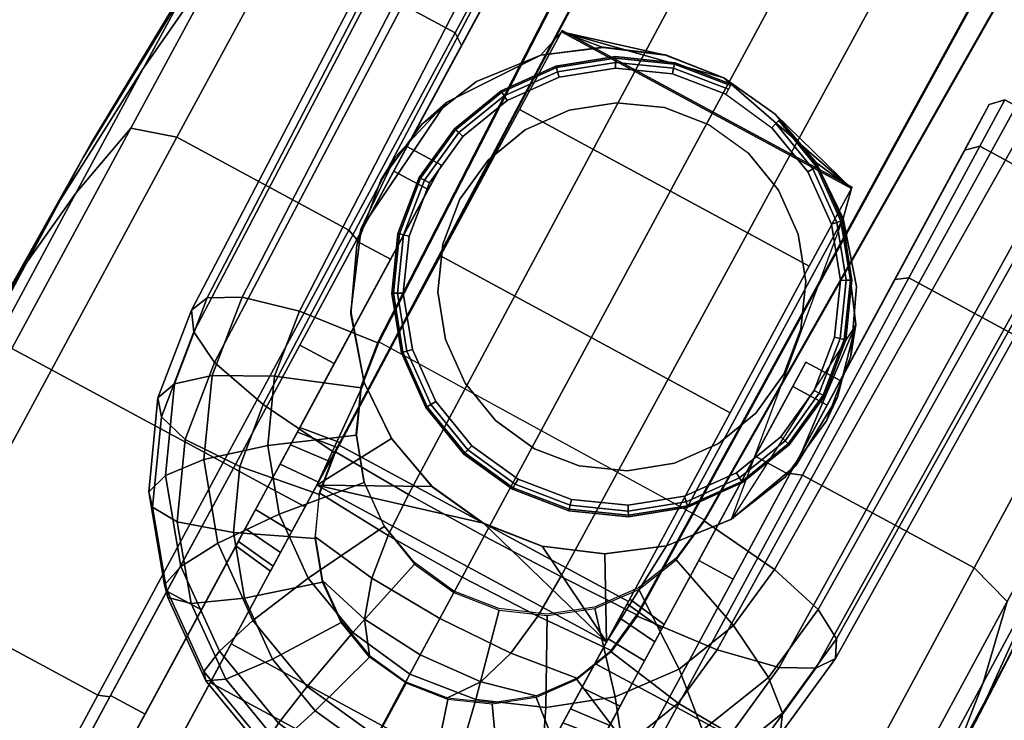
# Model space of a CAD drawing. Header units: inches. Extents: x -213 to 429, y -72 to 85.
# Tile 58 of 656: x 257.28 to 258.97, y -52.34 to -51.15. Entities that reach past the tile are written whole.
import ezdxf
from ezdxf.enums import TextEntityAlignment as Align

# ---------------------------------------------------------------- set-up
doc = ezdxf.new("R2010")
doc.units = ezdxf.units.IN
doc.header["$LTSCALE"] = 96
doc.header["$MEASUREMENT"] = 0
for name, color, linetype in [('A-FURN-3-POPPY-SEAT-BASE-METAL', 254, 'Continuous'), ('A-FURN-3-POPPY-SEAT-CASTER', 254, 'Continuous'), ('A-FURN-3-POPPY-SEAT-CASTER-TRIM', 251, 'Continuous'), ('A-FURN-3-POPPY-SEAT-FABRIC-OUTSIDE', 144, 'Continuous'), ('A-FURN-HAWORTH-ATT', 251, 'Continuous')]:
    doc.layers.add(name, color=color, linetype=linetype)
doc.styles.get("Standard").update_dxf_attribs({"font": 'trebuc.ttf'})

# ---------------------------------------------------------------- blocks, each defined once
blk = doc.blocks.new('SPG-5-3D-3')
at = {"layer": 'A-FURN-3-POPPY-SEAT-BASE-METAL'}
blk.add_3dface([(-13.3144, -0.3165, 2.7468), (-13.3114, 0.319, 2.7474), (-2.3277, 0.5467, 4.5972), (-2.3274, -0.5462, 4.605)], dxfattribs=at)
for points, invisible_edges in [([(-13.2178, 0.3207, 2.6437), (-13.1276, 0.3581, 2.6437), (-13.0308, 0.3708, 2.6437), (-12.934, 0.3581, 2.6437)], 8), ([(-13.2952, 0.2612, 2.6437), (-13.2178, 0.3207, 2.6437), (-12.934, 0.3581, 2.6437), (-12.8438, 0.3208, 2.6437)], 10), ([(-13.3546, 0.1837, 2.6437), (-13.2952, 0.2612, 2.6437), (-12.8438, 0.3208, 2.6437), (-12.7663, 0.2614, 2.6437)], 10), ([(-13.3923, 0.3086, 2.7324), (-13.3952, -0.3053, 2.7318), (-13.4704, -0.2732, 2.7178), (-13.4678, 0.2772, 2.7183)], 5), ([(-13.3923, 0.3086, 2.7324), (-13.3114, 0.319, 2.7474), (-13.3144, -0.3165, 2.7468), (-13.3952, -0.3053, 2.7318)], 10), ([(-13.5328, 0.227, 2.7063), (-13.4678, 0.2772, 2.7183), (-13.4704, -0.2732, 2.7178), (-13.5349, -0.2224, 2.7059)], 10), ([(-13.392, 0.0935, 2.6437), (-13.3546, 0.1837, 2.6437), (-12.7663, 0.2614, 2.6437), (-12.7068, 0.1839, 2.6437)], 10), ([(-13.5827, 0.1614, 2.697), (-13.5328, 0.227, 2.7063), (-13.5349, -0.2224, 2.7059), (-13.5842, -0.1563, 2.6967)], 10), ([(-13.4047, -0.0033, 2.6437), (-13.392, 0.0935, 2.6437), (-12.7068, 0.1839, 2.6437), (-12.6694, 0.0937, 2.6437)], 10), ([(-13.6143, 0.0849, 2.6912), (-13.5827, 0.1614, 2.697), (-13.5842, -0.1563, 2.6967), (-13.6151, -0.0795, 2.691)], 10), ([(-13.6253, 0.0027, 2.6891), (-13.6143, 0.0849, 2.6912), (-13.6151, -0.0795, 2.691)], 2), ([(-12.6694, 0.0937, 2.6437), (-12.6567, -0.0031, 2.6437), (-13.3919, -0.1001, 2.6437), (-13.4047, -0.0033, 2.6437)], 10), ([(-13.3545, -0.1903, 2.6437), (-13.3919, -0.1001, 2.6437), (-12.6567, -0.0031, 2.6437), (-12.6694, -0.0999, 2.6437)], 10), ([(-12.6694, -0.0999, 2.6437), (-12.7067, -0.1901, 2.6437), (-13.2951, -0.2677, 2.6437), (-13.3545, -0.1903, 2.6437)], 10), ([(-13.2176, -0.3272, 2.6437), (-13.2951, -0.2677, 2.6437), (-12.7067, -0.1901, 2.6437), (-12.7661, -0.2676, 2.6437)], 10), ([(-12.7661, -0.2676, 2.6437), (-12.8436, -0.327, 2.6437), (-13.1274, -0.3645, 2.6437), (-13.2176, -0.3272, 2.6437)], 10), ([(-13.0305, -0.3772, 2.6437), (-13.1274, -0.3645, 2.6437), (-12.8436, -0.327, 2.6437), (-12.9338, -0.3644, 2.6437)], 2)]:
    blk.add_3dface(points, dxfattribs=dict(at, invisible_edges=invisible_edges))
at = {"layer": 'A-FURN-3-POPPY-SEAT-CASTER'}
for points, invisible_edges in [([(-13.0662, 0.446, 2.376), (-13.1837, 0.4297, 2.376), (-13.1122, 0.301, 2.376), (-13.0307, 0.3117, 2.376)], 10), ([(-12.9487, 0.4297, 2.376), (-13.0662, 0.446, 2.376), (-13.0307, 0.3117, 2.376), (-12.9492, 0.301, 2.376)], 10), ([(-13.1837, 0.4297, 2.376), (-13.2924, 0.3822, 2.376), (-13.1881, 0.2695, 2.376), (-13.1122, 0.301, 2.376)], 10), ([(-12.8963, 0.4112, 2.1916), (-12.7483, 0.307, 1.7352), (-13.2883, 0.3846, 2.3688), (-13.155, 0.4367, 2.3294)], 2), ([(-12.84, 0.3822, 2.376), (-12.9487, 0.4297, 2.376), (-12.9492, 0.301, 2.376), (-12.8732, 0.2695, 2.376)], 10), ([(-12.7483, 0.307, 1.7352), (-13.3842, 0.307, 2.2596), (-13.2883, 0.3846, 2.3688), (-12.8963, 0.4112, 2.1916)], 5), ([(-13.2924, 0.3822, 2.376), (-13.3842, 0.307, 2.376), (-13.2533, 0.2195, 2.376), (-13.1881, 0.2695, 2.376)], 10), ([(-12.7483, 0.307, 2.376), (-12.84, 0.3822, 2.376), (-12.8732, 0.2695, 2.376), (-12.808, 0.2195, 2.376)], 10), ([(-13.5773, 0.2948, 2.1248), (-13.3842, 0.307, 2.2596), (-12.7483, 0.307, 1.7352), (-12.6964, 0.2948, 1.3823)], 10), ([(-13.3842, 0.307, 2.376), (-13.4468, 0.2196, 2.376), (-13.3034, 0.1543, 2.376), (-13.2533, 0.2195, 2.376)], 10), ([(-12.6857, 0.2197, 2.376), (-12.7483, 0.307, 2.376), (-12.808, 0.2195, 2.376), (-12.758, 0.1543, 2.376)], 10), ([(-14.5632, 0.2948, 1.1416), (-14.4993, 0.2948, 1.5249), (-13.1317, 0.2948, 0.3721), (-13.4986, 0.2948, 0.2442)], 10), ([(-13.4986, 0.2948, 0.2442), (-13.886, 0.2948, 0.2748), (-14.4675, 0.2948, 0.765), (-14.5632, 0.2948, 1.1416)], 10), ([(-12.8472, 0.2948, 0.6368), (-13.1317, 0.2948, 0.3721), (-14.4993, 0.2948, 1.5249), (-14.2864, 0.2948, 1.85)], 10), ([(-14.4675, 0.2948, 0.765), (-13.886, 0.2948, 0.2748), (-14.2282, 0.2948, 0.4588)], 1), ([(-14.2864, 0.2948, 1.85), (-13.9608, 0.2948, 2.0619), (-12.6935, 0.2948, 0.9937), (-12.8472, 0.2948, 0.6368)], 10), ([(-12.6964, 0.2948, 1.3823), (-12.6935, 0.2948, 0.9937), (-13.9608, 0.2948, 2.0619), (-13.5773, 0.2948, 2.1248)], 10), ([(-13.4468, 0.2196, 2.376), (-13.4859, 0.1196, 2.376), (-13.3348, 0.0783, 2.376), (-13.3034, 0.1543, 2.376)], 10), ([(-12.6465, 0.1196, 2.376), (-12.6857, 0.2197, 2.376), (-12.758, 0.1543, 2.376), (-12.7265, 0.0783, 2.376)], 10), ([(-13.4859, 0.1196, 2.376), (-13.4993, 0.0129, 2.376), (-13.3456, -0.0032, 2.376), (-13.3348, 0.0783, 2.376)], 10), ([(-12.6331, 0.013, 2.376), (-12.6465, 0.1196, 2.376), (-12.7265, 0.0783, 2.376), (-12.7158, -0.0032, 2.376)], 10), ([(-13.4993, 0.0129, 2.376), (-13.486, -0.0936, 2.376), (-13.3348, -0.0847, 2.376), (-13.3456, -0.0032, 2.376)], 10), ([(-12.6464, -0.0936, 2.376), (-12.6331, 0.013, 2.376), (-12.7158, -0.0032, 2.376), (-12.7265, -0.0847, 2.376)], 10), ([(-13.486, -0.0936, 2.376), (-13.4469, -0.1937, 2.376), (-13.3034, -0.1606, 2.376), (-13.3348, -0.0847, 2.376)], 10), ([(-12.6856, -0.1937, 2.376), (-12.6464, -0.0936, 2.376), (-12.7265, -0.0847, 2.376), (-12.758, -0.1606, 2.376)], 10), ([(-13.4469, -0.1937, 2.376), (-13.3843, -0.281, 2.376), (-13.2533, -0.2259, 2.376), (-13.3034, -0.1606, 2.376)], 10), ([(-12.7481, -0.281, 2.376), (-12.6856, -0.1937, 2.376), (-12.758, -0.1606, 2.376), (-12.808, -0.2259, 2.376)], 10), ([(-13.3843, -0.281, 2.376), (-13.2925, -0.3563, 2.376), (-13.1881, -0.2759, 2.376), (-13.2533, -0.2259, 2.376)], 10), ([(-12.8399, -0.3563, 2.376), (-12.7481, -0.281, 2.376), (-12.808, -0.2259, 2.376), (-12.8732, -0.2759, 2.376)], 10), ([(-13.1322, -0.2688, 0.3717), (-14.4992, -0.2688, 1.525), (-14.5632, -0.2688, 1.1418), (-13.4991, -0.2688, 0.2441)], 5), ([(-13.4991, -0.2688, 0.2441), (-14.5632, -0.2688, 1.1418), (-14.4676, -0.2688, 0.7653), (-13.8864, -0.2688, 0.2749)], 5), ([(-12.8476, -0.2688, 0.6363), (-14.2864, -0.2688, 1.85), (-14.4992, -0.2688, 1.525), (-13.1322, -0.2688, 0.3717)], 5), ([(-12.6936, -0.2688, 0.993), (-13.9608, -0.2688, 2.0619), (-14.2864, -0.2688, 1.85), (-12.8476, -0.2688, 0.6363)], 5), ([(-12.6962, -0.2688, 1.3815), (-13.5774, -0.2688, 2.1248), (-13.9608, -0.2688, 2.0619), (-12.6936, -0.2688, 0.993)], 5), ([(-13.3843, -0.281, 2.2596), (-13.5774, -0.2688, 2.1248), (-12.6962, -0.2688, 1.3815), (-12.7481, -0.281, 1.7352)], 2), ([(-13.2925, -0.3563, 2.376), (-13.1838, -0.4039, 2.376), (-13.1122, -0.3074, 2.376), (-13.1881, -0.2759, 2.376)], 10), ([(-12.9486, -0.4039, 2.376), (-12.8399, -0.3563, 2.376), (-12.8732, -0.2759, 2.376), (-12.9492, -0.3074, 2.376)], 10), ([(-13.1838, -0.4039, 2.376), (-13.0662, -0.4202, 2.376), (-13.0307, -0.3181, 2.376), (-13.1122, -0.3074, 2.376)], 10), ([(-13.0662, -0.4202, 2.376), (-12.9486, -0.4039, 2.376), (-12.9492, -0.3074, 2.376), (-13.0307, -0.3181, 2.376)], 10)]:
    blk.add_3dface(points, dxfattribs=dict(at, invisible_edges=invisible_edges))
for points in [[(-13.0197, 0.4433, 2.2684), (-12.8963, 0.4112, 2.1916), (-13.155, 0.4367, 2.3294), (-13.0197, 0.4433, 2.2684)], [(-13.2915, -0.3569, 2.3695), (-13.3843, -0.281, 2.2596), (-12.7481, -0.281, 1.7352), (-12.8974, -0.3858, 2.1924)], [(-13.2915, -0.3569, 2.3695), (-12.7481, -0.281, 1.7352), (-12.8974, -0.3858, 2.1924), (-13.1578, -0.4104, 2.3304)], [(-13.1578, -0.4104, 2.3304), (-12.8974, -0.3858, 2.1924), (-13.0216, -0.4178, 2.2694)]]:
    blk.add_3dface(points, dxfattribs=at)
at = {"layer": 'A-FURN-HAWORTH-ATT', "flags": 1}
for tag, p in [('HAWMC', (0, 0)), ('HAWPN', (0, -0.1667)), ('HAWSN', (0, -0.3333))]:
    blk.add_attdef(tag, text='', height=0.1, dxfattribs=at).set_placement(p, align=Align.TOP_CENTER)
at = {"layer": 'A-FURN-3-POPPY-SEAT-BASE-METAL'}
mesh = blk.add_polymesh((15, 9), dxfattribs=at)
for k, corner in enumerate([(-2.3298, 0.3713, 5.8956), (-2.3299, 0.5369, 5.8005), (-2.3299, 0.6647, 5.6588), (-2.3299, 0.7454, 5.4855), (-2.33, 0.7825, 5.2974), (-2.33, 0.7852, 5.1057), (-2.33, 0.7484, 4.9174), (-2.3299, 0.6681, 4.7437), (-2.3299, 0.5451, 4.5972), (-13.5143, 0.2932, 3.8206), (-13.4995, 0.4407, 3.7411), (-13.4757, 0.5485, 3.6141), (-13.4464, 0.6047, 3.4574), (-13.4156, 0.6259, 3.2922), (-13.3845, 0.6118, 3.1262), (-13.3549, 0.5602, 2.9677), (-13.3295, 0.4623, 2.8324), (-13.3136, 0.3174, 2.7474), (-13.589, 0.2832, 3.8068), (-13.6117, 0.4257, 3.7203), (-13.6154, 0.5298, 3.5882), (-13.6004, 0.5842, 3.4288), (-13.575, 0.6048, 3.2627), (-13.5403, 0.5911, 3.0973), (-13.4975, 0.5413, 2.9412), (-13.4473, 0.4469, 2.8105), (-13.3945, 0.307, 2.7324), (-13.6586, 0.2538, 3.7939), (-13.7163, 0.3816, 3.7009), (-13.7456, 0.475, 3.564), (-13.744, 0.5239, 3.4022), (-13.7236, 0.5423, 3.2351), (-13.6856, 0.5302, 3.0703), (-13.6306, 0.4856, 2.9166), (-13.5572, 0.401, 2.7901), (-13.47, 0.2756, 2.7183), (-13.7184, 0.2072, 3.7828), (-13.8061, 0.3115, 3.6842), (-13.8574, 0.3878, 3.5433), (-13.8673, 0.4278, 3.3793), (-13.8512, 0.4429, 3.2114), (-13.8103, 0.4331, 3.0472), (-13.7449, 0.3968, 2.8953), (-13.6516, 0.3278, 2.7726), (-13.5349, 0.2254, 2.7063), (-13.7643, 0.1463, 3.7743), (-13.8751, 0.2201, 3.6714), (-13.9432, 0.2742, 3.5274), (-13.9619, 0.3025, 3.3617), (-13.9492, 0.3133, 3.1932), (-13.9062, 0.3065, 3.0294), (-13.8327, 0.2809, 2.879), (-13.7241, 0.2322, 2.7592), (-13.5849, 0.1599, 2.697), (-13.7931, 0.0755, 3.7689), (-13.9184, 0.1138, 3.6634), (-13.9972, 0.1418, 3.5174), (-14.0214, 0.1566, 3.3507), (-14.0109, 0.1623, 3.1818), (-13.9665, 0.1589, 3.0182), (-13.888, 0.1458, 2.8688), (-13.7699, 0.1207, 2.7507), (-13.6165, 0.0834, 2.6912), (-13.8029, -0.0005, 3.7671), (-13.9332, -0.0004, 3.6606), (-14.0156, -0.0002, 3.5139), (-14.0418, 0, 3.3469), (-14.032, 0.0002, 3.1778), (-13.9872, 0.0005, 3.0143), (-13.9071, 0.0008, 2.8652), (-13.7858, 0.001, 2.7477), (-13.6275, 0.0012, 2.6891), (-13.7931, -0.0765, 3.7689), (-13.9184, -0.1146, 3.6633), (-13.9972, -0.1423, 3.5173), (-14.0216, -0.1566, 3.3506), (-14.0112, -0.1619, 3.1817), (-13.9669, -0.1579, 3.0181), (-13.8886, -0.1443, 2.8686), (-13.7706, -0.1188, 2.7505), (-13.6172, -0.0811, 2.691), (-13.7642, -0.1473, 3.7743), (-13.8751, -0.221, 3.6714), (-13.9434, -0.2747, 3.5273), (-13.9623, -0.3026, 3.3616), (-13.9498, -0.313, 3.1931), (-13.907, -0.3057, 3.0292), (-13.8338, -0.2796, 2.8788), (-13.7255, -0.2305, 2.7589), (-13.5864, -0.1579, 2.6967), (-13.7183, -0.2081, 3.7828), (-13.8061, -0.3123, 3.6841), (-13.8576, -0.3884, 3.5432), (-13.8678, -0.428, 3.3791), (-13.8521, -0.4428, 3.2112), (-13.8116, -0.4326, 3.0469), (-13.7464, -0.3959, 2.895), (-13.6535, -0.3265, 2.7722), (-13.537, -0.224, 2.7059), (-13.6585, -0.2548, 3.7939), (-13.7163, -0.3824, 3.7008), (-13.7459, -0.4757, 3.5639), (-13.7446, -0.5242, 3.402), (-13.7246, -0.5425, 3.2348), (-13.687, -0.53, 3.07), (-13.6325, -0.4852, 2.9161), (-13.5595, -0.4004, 2.7897), (-13.4726, -0.2748, 2.7178), (-13.5889, -0.2841, 3.8068), (-13.6117, -0.4265, 3.7202), (-13.6157, -0.5306, 3.5881), (-13.6012, -0.5848, 3.4286), (-13.5761, -0.6052, 3.2624), (-13.542, -0.5914, 3.0969), (-13.4997, -0.5415, 2.9408), (-13.4499, -0.4469, 2.81), (-13.3974, -0.3069, 2.7318), (-13.5141, -0.2941, 3.8206), (-13.4995, -0.4415, 3.741), (-13.4761, -0.5493, 3.614), (-13.4472, -0.6055, 3.4571), (-13.4168, -0.6267, 3.2919), (-13.3862, -0.6125, 3.1258), (-13.3571, -0.5609, 2.9672), (-13.3322, -0.463, 2.8318), (-13.3166, -0.3181, 2.7468), (-2.3296, -0.3647, 5.8956), (-2.3295, -0.5291, 5.8015), (-2.3295, -0.6562, 5.6612), (-2.3294, -0.7376, 5.4898), (-2.3295, -0.7752, 5.3034), (-2.3295, -0.7787, 5.1132), (-2.3295, -0.744, 4.9262), (-2.3295, -0.6672, 4.7525), (-2.3295, -0.5478, 4.605)]):
    mesh.set_mesh_vertex(divmod(k, 9), corner)
mesh = blk.add_polymesh((24, 5), dxfattribs=dict(at, m_close=True))
for k, corner in enumerate([(-12.637, -0.0031, 2.944), (-12.637, -0.0031, 2.6634), (-12.6396, -0.0031, 2.6536), (-12.6468, -0.0031, 2.6464), (-12.6567, -0.0031, 2.6437), (-12.6504, 0.0988, 2.9413), (-12.6504, 0.0988, 2.6634), (-12.653, 0.0982, 2.6536), (-12.6599, 0.0963, 2.6464), (-12.6694, 0.0937, 2.6437), (-12.6898, 0.1938, 2.9347), (-12.6898, 0.1938, 2.6634), (-12.6921, 0.1925, 2.6536), (-12.6983, 0.1889, 2.6464), (-12.7068, 0.1839, 2.6437), (-12.7524, 0.2753, 2.9245), (-12.7524, 0.2753, 2.6634), (-12.7542, 0.2734, 2.6536), (-12.7593, 0.2683, 2.6464), (-12.7663, 0.2614, 2.6437), (-12.8339, 0.3378, 2.9104), (-12.8339, 0.3378, 2.6634), (-12.8353, 0.3355, 2.6536), (-12.8389, 0.3293, 2.6464), (-12.8438, 0.3208, 2.6437), (-12.9289, 0.3771, 2.8947), (-12.9289, 0.3771, 2.6634), (-12.9296, 0.3746, 2.6536), (-12.9314, 0.3676, 2.6464), (-12.934, 0.3581, 2.6437), (-13.0308, 0.3905, 2.8773), (-13.0308, 0.3905, 2.6634), (-13.0308, 0.3879, 2.6536), (-13.0308, 0.3807, 2.6464), (-13.0308, 0.3708, 2.6437), (-13.1327, 0.3771, 2.8602), (-13.1327, 0.3771, 2.6634), (-13.132, 0.3745, 2.6536), (-13.1301, 0.3676, 2.6464), (-13.1276, 0.3581, 2.6437), (-13.2276, 0.3377, 2.8441), (-13.2276, 0.3377, 2.6634), (-13.2263, 0.3354, 2.6536), (-13.2227, 0.3292, 2.6464), (-13.2178, 0.3207, 2.6437), (-13.3092, 0.2751, 2.8304), (-13.3092, 0.2751, 2.6634), (-13.3073, 0.2732, 2.6536), (-13.3022, 0.2682, 2.6464), (-13.2952, 0.2612, 2.6437), (-13.3717, 0.1936, 2.8188), (-13.3717, 0.1936, 2.6634), (-13.3694, 0.1922, 2.6536), (-13.3632, 0.1886, 2.6464), (-13.3546, 0.1837, 2.6437), (-13.411, 0.0986, 2.8115), (-13.411, 0.0986, 2.6634), (-13.4084, 0.0979, 2.6536), (-13.4015, 0.096, 2.6464), (-13.392, 0.0935, 2.6437), (-13.4244, -0.0033, 2.8091), (-13.4244, -0.0033, 2.6634), (-13.4217, -0.0033, 2.6536), (-13.4145, -0.0033, 2.6464), (-13.4047, -0.0033, 2.6437), (-13.4109, -0.1052, 2.8115), (-13.4109, -0.1052, 2.6634), (-13.4084, -0.1045, 2.6536), (-13.4014, -0.1027, 2.6464), (-13.3919, -0.1001, 2.6437), (-13.3716, -0.2002, 2.8188), (-13.3716, -0.2002, 2.6634), (-13.3693, -0.1988, 2.6536), (-13.363, -0.1952, 2.6464), (-13.3545, -0.1903, 2.6437), (-13.309, -0.2817, 2.8304), (-13.309, -0.2817, 2.6634), (-13.3071, -0.2798, 2.6536), (-13.302, -0.2747, 2.6464), (-13.2951, -0.2677, 2.6437), (-13.2274, -0.3442, 2.8441), (-13.2274, -0.3442, 2.6634), (-13.2261, -0.3419, 2.6536), (-13.2225, -0.3357, 2.6464), (-13.2176, -0.3272, 2.6437), (-13.1324, -0.3835, 2.8602), (-13.1324, -0.3835, 2.6634), (-13.1318, -0.381, 2.6536), (-13.1299, -0.374, 2.6464), (-13.1274, -0.3645, 2.6437), (-13.0305, -0.3969, 2.8773), (-13.0305, -0.3969, 2.6634), (-13.0305, -0.3943, 2.6536), (-13.0305, -0.387, 2.6464), (-13.0305, -0.3772, 2.6437), (-12.9286, -0.3834, 2.8947), (-12.9286, -0.3834, 2.6634), (-12.9293, -0.3809, 2.6536), (-12.9312, -0.3739, 2.6464), (-12.9338, -0.3644, 2.6437), (-12.8337, -0.3441, 2.9104), (-12.8337, -0.3441, 2.6634), (-12.835, -0.3418, 2.6536), (-12.8386, -0.3356, 2.6464), (-12.8436, -0.327, 2.6437), (-12.7522, -0.2815, 2.9245), (-12.7522, -0.2815, 2.6634), (-12.7541, -0.2796, 2.6536), (-12.7592, -0.2745, 2.6464), (-12.7661, -0.2676, 2.6437), (-12.6897, -0.1999, 2.9347), (-12.6897, -0.1999, 2.6634), (-12.6919, -0.1986, 2.6536), (-12.6982, -0.195, 2.6464), (-12.7067, -0.1901, 2.6437), (-12.6504, -0.105, 2.9413), (-12.6504, -0.105, 2.6634), (-12.6529, -0.1043, 2.6536), (-12.6599, -0.1024, 2.6464), (-12.6694, -0.0999, 2.6437)]):
    mesh.set_mesh_vertex(divmod(k, 5), corner)
mesh = blk.add_polymesh((5, 6), dxfattribs=at)
for k, corner in enumerate([(-13.7621, -0.1457, 3.7743), (-13.7162, -0.2065, 3.7828), (-13.6564, -0.2532, 3.7939), (-13.5867, -0.2825, 3.8068), (-13.512, -0.2925, 3.8206), (-2.3274, -0.3631, 5.8956), (-13.7909, -0.0749, 3.7689), (-13.7402, -0.1119, 3.7823), (-13.6724, -0.134, 3.8037), (-13.5949, -0.1443, 3.8268), (-13.5166, -0.1467, 3.8453), (-2.3248, -0.181, 5.934), (-13.8008, 0.0011, 3.7671), (-13.7487, 0.001, 3.7819), (-13.678, 0.0011, 3.8064), (-13.5976, 0.0011, 3.8326), (-13.518, 0.0011, 3.8525), (-2.3228, 0.0049, 5.9461), (-13.791, 0.0771, 3.7689), (-13.7403, 0.114, 3.7823), (-13.6725, 0.1361, 3.8037), (-13.5949, 0.1464, 3.8269), (-13.5167, 0.149, 3.8454), (-2.325, 0.1908, 5.9341), (-13.7621, 0.1479, 3.7743), (-13.7163, 0.2087, 3.7828), (-13.6565, 0.2554, 3.7939), (-13.5869, 0.2848, 3.8068), (-13.5121, 0.2948, 3.8206), (-2.3277, 0.3729, 5.8956)]):
    mesh.set_mesh_vertex(divmod(k, 6), corner)
at = {"layer": 'A-FURN-3-POPPY-SEAT-CASTER'}
mesh = blk.add_polymesh((16, 4), dxfattribs=dict(at, m_close=True))
for k, corner in enumerate([(-13.6194, 0.8649, 2.3006), (-13.6194, 0.8946, 1.9281), (-13.6194, 0.9124, 1.5548), (-13.6194, 0.9184, 1.1811), (-14.0478, 0.8649, 2.2154), (-13.9052, 0.8946, 1.8712), (-13.7624, 0.9124, 1.5263), (-13.6194, 0.9184, 1.1811), (-14.411, 0.8649, 1.9727), (-14.1476, 0.8946, 1.7093), (-13.8836, 0.9124, 1.4453), (-13.6194, 0.9184, 1.1811), (-14.6537, 0.8649, 1.6095), (-14.3095, 0.8946, 1.467), (-13.9646, 0.9124, 1.3241), (-13.6194, 0.9184, 1.1811), (-14.7389, 0.8649, 1.1811), (-14.3663, 0.8946, 1.1811), (-13.993, 0.9124, 1.1811), (-13.6194, 0.9184, 1.1811), (-14.6537, 0.8649, 0.7527), (-14.3095, 0.8946, 0.8953), (-13.9646, 0.9124, 1.0381), (-13.6194, 0.9184, 1.1811), (-14.411, 0.8649, 0.3895), (-14.1476, 0.8946, 0.6529), (-13.8836, 0.9124, 0.9169), (-13.6194, 0.9184, 1.1811), (-14.0478, 0.8649, 0.1468), (-13.9052, 0.8946, 0.491), (-13.7624, 0.9124, 0.8359), (-13.6194, 0.9184, 1.1811), (-13.6194, 0.8649, 0.0616), (-13.6194, 0.8946, 0.4341), (-13.6194, 0.9124, 0.8074), (-13.6194, 0.9184, 1.1811), (-13.191, 0.8649, 0.1468), (-13.3335, 0.8946, 0.491), (-13.4764, 0.9124, 0.8359), (-13.6194, 0.9184, 1.1811), (-12.8278, 0.8649, 0.3895), (-13.0912, 0.8946, 0.6529), (-13.3551, 0.9124, 0.9169), (-13.6194, 0.9184, 1.1811), (-12.5851, 0.8649, 0.7527), (-12.9293, 0.8946, 0.8953), (-13.2741, 0.9124, 1.0381), (-13.6194, 0.9184, 1.1811), (-12.4999, 0.8649, 1.1811), (-12.8724, 0.8946, 1.1811), (-13.2457, 0.9124, 1.1811), (-13.6194, 0.9184, 1.1811), (-12.5851, 0.8649, 1.6095), (-12.9293, 0.8946, 1.467), (-13.2741, 0.9124, 1.3241), (-13.6194, 0.9184, 1.1811), (-12.8278, 0.8649, 1.9727), (-13.0912, 0.8946, 1.7093), (-13.3551, 0.9124, 1.4453), (-13.6194, 0.9184, 1.1811), (-13.191, 0.8649, 2.2154), (-13.3335, 0.8946, 1.8712), (-13.4764, 0.9124, 1.5263), (-13.6194, 0.9184, 1.1811)]):
    mesh.set_mesh_vertex(divmod(k, 4), corner)
mesh = blk.add_polymesh((25, 2), dxfattribs=at)
for k, corner in enumerate([(-13.4993, 0.013, 2.2853), (-13.4993, 0.013, 2.376), (-13.4858, 0.1201, 2.2831), (-13.4859, 0.1196, 2.376), (-13.4464, 0.2203, 2.2755), (-13.4468, 0.2196, 2.376), (-13.3842, 0.307, 2.2596), (-13.3842, 0.307, 2.376), (-13.2883, 0.3846, 2.3688), (-13.2924, 0.3822, 2.376), (-13.155, 0.4367, 2.3294), (-13.1837, 0.4297, 2.376), (-13.0197, 0.4433, 2.2684), (-13.0662, 0.446, 2.376), (-12.8963, 0.4112, 2.1916), (-12.9487, 0.4297, 2.376), (-12.7483, 0.307, 1.7352), (-12.84, 0.3822, 2.376), (-12.7483, 0.307, 1.7352), (-12.7483, 0.307, 2.376), (-12.6857, 0.2196, 1.7352), (-12.6857, 0.2197, 2.376), (-12.6466, 0.1196, 1.7352), (-12.6465, 0.1196, 2.376), (-12.6332, 0.013, 1.7352), (-12.6331, 0.013, 2.376), (-12.6465, -0.0936, 1.7352), (-12.6464, -0.0936, 2.376), (-12.6856, -0.1936, 1.7352), (-12.6856, -0.1937, 2.376), (-12.7481, -0.281, 1.7352), (-12.7481, -0.281, 2.376), (-12.7481, -0.281, 1.7352), (-12.8399, -0.3563, 2.376), (-12.8974, -0.3858, 2.1924), (-12.9486, -0.4039, 2.376), (-13.0216, -0.4178, 2.2694), (-13.0662, -0.4202, 2.376), (-13.1578, -0.4104, 2.3304), (-13.1838, -0.4039, 2.376), (-13.2915, -0.3569, 2.3695), (-13.2925, -0.3563, 2.376), (-13.3843, -0.281, 2.2596), (-13.3843, -0.281, 2.376), (-13.4465, -0.1943, 2.2756), (-13.4469, -0.1937, 2.376), (-13.4859, -0.0941, 2.2832), (-13.486, -0.0936, 2.376), (-13.4993, 0.013, 2.2853), (-13.4993, 0.013, 2.376)]):
    mesh.set_mesh_vertex(divmod(k, 2), corner)
mesh = blk.add_polymesh((17, 5), dxfattribs=at)
for k, corner in enumerate([(-13.6194, 0.4342, 2.3425), (-13.6194, 0.4342, 1.8061), (-13.6194, 0.3672, 1.8061), (-13.6194, 0.3672, 1.2961), (-13.6194, 0.2946, 1.3061), (-13.1749, 0.4342, 2.2541), (-13.3802, 0.4342, 1.7585), (-13.3802, 0.3672, 1.7585), (-13.5754, 0.3672, 1.2873), (-13.5715, 0.2946, 1.2966), (-12.7981, 0.4342, 2.0023), (-13.1774, 0.4342, 1.623), (-13.1774, 0.3672, 1.623), (-13.5381, 0.3672, 1.2624), (-13.531, 0.2946, 1.2695), (-12.5464, 0.4342, 1.6256), (-13.0419, 0.4342, 1.4203), (-13.0419, 0.3672, 1.4203), (-13.5131, 0.3672, 1.2251), (-13.5039, 0.2946, 1.2289), (-12.458, 0.4342, 1.1811), (-12.9944, 0.4342, 1.1811), (-12.9944, 0.3672, 1.1811), (-13.5044, 0.3672, 1.1811), (-13.4944, 0.2946, 1.1811), (-12.5464, 0.4342, 0.7366), (-13.0419, 0.4342, 0.9419), (-13.0419, 0.3672, 0.9419), (-13.5131, 0.3672, 1.1371), (-13.5039, 0.2946, 1.1333), (-12.7981, 0.4342, 0.3599), (-13.1774, 0.4342, 0.7392), (-13.1774, 0.3672, 0.7392), (-13.5381, 0.3672, 1.0998), (-13.531, 0.2946, 1.0927), (-13.1749, 0.4342, 0.1081), (-13.3802, 0.4342, 0.6037), (-13.3802, 0.3672, 0.6037), (-13.5754, 0.3672, 1.0749), (-13.5715, 0.2946, 1.0656), (-13.6194, 0.4342, 0.0197), (-13.6194, 0.4342, 0.5561), (-13.6194, 0.3672, 0.5561), (-13.6194, 0.3672, 1.0661), (-13.6194, 0.2946, 1.0561), (-14.0638, 0.4342, 0.1081), (-13.8585, 0.4342, 0.6037), (-13.8585, 0.3672, 0.6037), (-13.6634, 0.3672, 1.0749), (-13.6672, 0.2946, 1.0656), (-14.4406, 0.4342, 0.3599), (-14.0613, 0.4342, 0.7392), (-14.0613, 0.3672, 0.7392), (-13.7007, 0.3672, 1.0998), (-13.7078, 0.2946, 1.0927), (-14.6924, 0.4342, 0.7366), (-14.1968, 0.4342, 0.9419), (-14.1968, 0.3672, 0.9419), (-13.7256, 0.3672, 1.1371), (-13.7349, 0.2946, 1.1333), (-14.7808, 0.4342, 1.1811), (-14.2444, 0.4342, 1.1811), (-14.2444, 0.3672, 1.1811), (-13.7344, 0.3672, 1.1811), (-13.7444, 0.2946, 1.1811), (-14.6924, 0.4342, 1.6256), (-14.1968, 0.4342, 1.4203), (-14.1968, 0.3672, 1.4203), (-13.7256, 0.3672, 1.2251), (-13.7349, 0.2946, 1.2289), (-14.4406, 0.4342, 2.0023), (-14.0613, 0.4342, 1.623), (-14.0613, 0.3672, 1.623), (-13.7007, 0.3672, 1.2624), (-13.7078, 0.2946, 1.2695), (-14.0638, 0.4342, 2.2541), (-13.8585, 0.4342, 1.7585), (-13.8585, 0.3672, 1.7585), (-13.6634, 0.3672, 1.2873), (-13.6672, 0.2946, 1.2966), (-13.6194, 0.4342, 2.3425), (-13.6194, 0.4342, 1.8061), (-13.6194, 0.3672, 1.8061), (-13.6194, 0.3672, 1.2961), (-13.6194, 0.2946, 1.3061)]):
    mesh.set_mesh_vertex(divmod(k, 5), corner)
mesh = blk.add_polymesh((8, 2), dxfattribs=at)
for k, corner in enumerate([(-13.3842, 0.307, 2.2596), (-13.5773, 0.2948, 2.1248), (-13.4464, 0.2203, 2.2755), (-13.5773, 0.2948, 2.1248), (-13.4858, 0.1201, 2.2831), (-13.5773, 0.2948, 2.1248), (-13.4993, 0.013, 2.2853), (-13.5773, 0.2948, 2.1248), (-13.4993, 0.013, 2.2853), (-13.5774, -0.2688, 2.1248), (-13.4859, -0.0941, 2.2832), (-13.5774, -0.2688, 2.1248), (-13.4465, -0.1943, 2.2756), (-13.5774, -0.2688, 2.1248), (-13.3843, -0.281, 2.2596), (-13.5774, -0.2688, 2.1248)]):
    mesh.set_mesh_vertex(divmod(k, 2), corner)
mesh = blk.add_polymesh((2, 24), dxfattribs=dict(at, n_close=True))
for k, corner in enumerate([(-12.7158, -0.0032, 2.376), (-12.7265, 0.0783, 2.376), (-12.758, 0.1543, 2.376), (-12.808, 0.2195, 2.376), (-12.8732, 0.2695, 2.376), (-12.9492, 0.301, 2.376), (-13.0307, 0.3117, 2.376), (-13.1122, 0.301, 2.376), (-13.1881, 0.2695, 2.376), (-13.2533, 0.2195, 2.376), (-13.3034, 0.1543, 2.376), (-13.3348, 0.0783, 2.376), (-13.3456, -0.0032, 2.376), (-13.3348, -0.0847, 2.376), (-13.3034, -0.1606, 2.376), (-13.2533, -0.2259, 2.376), (-13.1881, -0.2759, 2.376), (-13.1122, -0.3074, 2.376), (-13.0307, -0.3181, 2.376), (-12.9492, -0.3074, 2.376), (-12.8732, -0.2759, 2.376), (-12.808, -0.2259, 2.376), (-12.758, -0.1606, 2.376), (-12.7265, -0.0847, 2.376), (-12.7158, -0.0032, 2.6437), (-12.7265, 0.0783, 2.6437), (-12.758, 0.1543, 2.6437), (-12.808, 0.2195, 2.6437), (-12.8732, 0.2695, 2.6437), (-12.9492, 0.301, 2.6437), (-13.0307, 0.3117, 2.6437), (-13.1122, 0.301, 2.6437), (-13.1881, 0.2695, 2.6437), (-13.2533, 0.2195, 2.6437), (-13.3034, 0.1543, 2.6437), (-13.3348, 0.0783, 2.6437), (-13.3456, -0.0032, 2.6437), (-13.3348, -0.0847, 2.6437), (-13.3034, -0.1606, 2.6437), (-13.2533, -0.2259, 2.6437), (-13.1881, -0.2759, 2.6437), (-13.1122, -0.3074, 2.6437), (-13.0307, -0.3181, 2.6437), (-12.9492, -0.3074, 2.6437), (-12.8732, -0.2759, 2.6437), (-12.808, -0.2259, 2.6437), (-12.758, -0.1606, 2.6437), (-12.7265, -0.0847, 2.6437)]):
    mesh.set_mesh_vertex(divmod(k, 24), corner)
mesh = blk.add_polymesh((8, 2), dxfattribs=at)
for k, corner in enumerate([(-12.7481, -0.281, 1.7352), (-12.6962, -0.2688, 1.3815), (-12.6856, -0.1936, 1.7352), (-12.6962, -0.2688, 1.3815), (-12.6465, -0.0936, 1.7352), (-12.6962, -0.2688, 1.3815), (-12.6332, 0.013, 1.7352), (-12.6962, -0.2688, 1.3815), (-12.6332, 0.013, 1.7352), (-12.6964, 0.2948, 1.3823), (-12.6466, 0.1196, 1.7352), (-12.6964, 0.2948, 1.3823), (-12.6857, 0.2196, 1.7352), (-12.6964, 0.2948, 1.3823), (-12.7483, 0.307, 1.7352), (-12.6964, 0.2948, 1.3823)]):
    mesh.set_mesh_vertex(divmod(k, 2), corner)
mesh = blk.add_polymesh((2, 13), dxfattribs=at)
for k, corner in enumerate([(-13.5773, 0.2948, 2.1248), (-13.9608, 0.2948, 2.0619), (-14.2864, 0.2948, 1.85), (-14.4993, 0.2948, 1.5249), (-14.5632, 0.2948, 1.1416), (-14.4675, 0.2948, 0.765), (-14.2282, 0.2948, 0.4588), (-13.886, 0.2948, 0.2748), (-13.4986, 0.2948, 0.2442), (-13.1317, 0.2948, 0.3721), (-12.8472, 0.2948, 0.6368), (-12.6935, 0.2948, 0.9937), (-12.6964, 0.2948, 1.3823), (-13.5774, -0.2688, 2.1248), (-13.9608, -0.2688, 2.0619), (-14.2864, -0.2688, 1.85), (-14.4992, -0.2688, 1.525), (-14.5632, -0.2688, 1.1418), (-14.4676, -0.2688, 0.7653), (-14.2285, -0.2688, 0.459), (-13.8864, -0.2688, 0.2749), (-13.4991, -0.2688, 0.2441), (-13.1322, -0.2688, 0.3717), (-12.8476, -0.2688, 0.6363), (-12.6936, -0.2688, 0.993), (-12.6962, -0.2688, 1.3815)]):
    mesh.set_mesh_vertex(divmod(k, 13), corner)
mesh = blk.add_polymesh((17, 5), dxfattribs=at)
for k, corner in enumerate([(-13.6194, -0.4083, 2.3425), (-13.6194, -0.4083, 1.8061), (-13.6194, -0.3414, 1.8061), (-13.6194, -0.3414, 1.2961), (-13.6194, -0.2688, 1.3061), (-14.0638, -0.4083, 2.2541), (-13.8585, -0.4083, 1.7585), (-13.8585, -0.3414, 1.7585), (-13.6634, -0.3414, 1.2873), (-13.6672, -0.2688, 1.2966), (-14.4406, -0.4083, 2.0023), (-14.0613, -0.4083, 1.623), (-14.0613, -0.3414, 1.623), (-13.7007, -0.3414, 1.2624), (-13.7078, -0.2688, 1.2695), (-14.6924, -0.4083, 1.6256), (-14.1968, -0.4083, 1.4203), (-14.1968, -0.3414, 1.4203), (-13.7256, -0.3414, 1.2251), (-13.7349, -0.2688, 1.2289), (-14.7808, -0.4083, 1.1811), (-14.2444, -0.4083, 1.1811), (-14.2444, -0.3414, 1.1811), (-13.7344, -0.3414, 1.1811), (-13.7444, -0.2688, 1.1811), (-14.6924, -0.4083, 0.7366), (-14.1968, -0.4083, 0.9419), (-14.1968, -0.3414, 0.9419), (-13.7256, -0.3414, 1.1371), (-13.7349, -0.2688, 1.1333), (-14.4406, -0.4083, 0.3599), (-14.0613, -0.4083, 0.7392), (-14.0613, -0.3414, 0.7392), (-13.7007, -0.3414, 1.0998), (-13.7078, -0.2688, 1.0927), (-14.0638, -0.4083, 0.1081), (-13.8585, -0.4083, 0.6037), (-13.8585, -0.3414, 0.6037), (-13.6634, -0.3414, 1.0749), (-13.6672, -0.2688, 1.0656), (-13.6194, -0.4083, 0.0197), (-13.6194, -0.4083, 0.5561), (-13.6194, -0.3414, 0.5561), (-13.6194, -0.3414, 1.0661), (-13.6194, -0.2688, 1.0561), (-13.1749, -0.4083, 0.1081), (-13.3802, -0.4083, 0.6037), (-13.3802, -0.3414, 0.6037), (-13.5754, -0.3414, 1.0749), (-13.5715, -0.2688, 1.0656), (-12.7981, -0.4083, 0.3599), (-13.1774, -0.4083, 0.7392), (-13.1774, -0.3414, 0.7392), (-13.5381, -0.3414, 1.0998), (-13.531, -0.2688, 1.0927), (-12.5464, -0.4083, 0.7366), (-13.0419, -0.4083, 0.9419), (-13.0419, -0.3414, 0.9419), (-13.5131, -0.3414, 1.1371), (-13.5039, -0.2688, 1.1333), (-12.458, -0.4083, 1.1811), (-12.9944, -0.4083, 1.1811), (-12.9944, -0.3414, 1.1811), (-13.5044, -0.3414, 1.1811), (-13.4944, -0.2688, 1.1811), (-12.5464, -0.4083, 1.6256), (-13.0419, -0.4083, 1.4203), (-13.0419, -0.3414, 1.4203), (-13.5131, -0.3414, 1.2251), (-13.5039, -0.2688, 1.2289), (-12.7981, -0.4083, 2.0023), (-13.1774, -0.4083, 1.623), (-13.1774, -0.3414, 1.623), (-13.5381, -0.3414, 1.2624), (-13.531, -0.2688, 1.2695), (-13.1749, -0.4083, 2.2541), (-13.3802, -0.4083, 1.7585), (-13.3802, -0.3414, 1.7585), (-13.5754, -0.3414, 1.2873), (-13.5715, -0.2688, 1.2966), (-13.6194, -0.4083, 2.3425), (-13.6194, -0.4083, 1.8061), (-13.6194, -0.3414, 1.8061), (-13.6194, -0.3414, 1.2961), (-13.6194, -0.2688, 1.3061)]):
    mesh.set_mesh_vertex(divmod(k, 5), corner)
mesh = blk.add_polymesh((16, 4), dxfattribs=dict(at, m_close=True))
for k, corner in enumerate([(-13.6194, -0.8391, 2.3006), (-13.6194, -0.8688, 1.9281), (-13.6194, -0.8866, 1.5548), (-13.6194, -0.8926, 1.1811), (-13.191, -0.8391, 2.2154), (-13.3335, -0.8688, 1.8712), (-13.4764, -0.8866, 1.5263), (-13.6194, -0.8926, 1.1811), (-12.8278, -0.8391, 1.9727), (-13.0912, -0.8688, 1.7093), (-13.3551, -0.8866, 1.4453), (-13.6194, -0.8926, 1.1811), (-12.5851, -0.8391, 1.6095), (-12.9293, -0.8688, 1.467), (-13.2741, -0.8866, 1.3241), (-13.6194, -0.8926, 1.1811), (-12.4999, -0.8391, 1.1811), (-12.8724, -0.8688, 1.1811), (-13.2457, -0.8866, 1.1811), (-13.6194, -0.8926, 1.1811), (-12.5851, -0.8391, 0.7527), (-12.9293, -0.8688, 0.8953), (-13.2741, -0.8866, 1.0381), (-13.6194, -0.8926, 1.1811), (-12.8278, -0.8391, 0.3895), (-13.0912, -0.8688, 0.6529), (-13.3551, -0.8866, 0.9169), (-13.6194, -0.8926, 1.1811), (-13.191, -0.8391, 0.1468), (-13.3335, -0.8688, 0.491), (-13.4764, -0.8866, 0.8359), (-13.6194, -0.8926, 1.1811), (-13.6194, -0.8391, 0.0616), (-13.6194, -0.8688, 0.4341), (-13.6194, -0.8866, 0.8074), (-13.6194, -0.8926, 1.1811), (-14.0478, -0.8391, 0.1468), (-13.9052, -0.8688, 0.491), (-13.7624, -0.8866, 0.8359), (-13.6194, -0.8926, 1.1811), (-14.411, -0.8391, 0.3895), (-14.1476, -0.8688, 0.6529), (-13.8836, -0.8866, 0.9169), (-13.6194, -0.8926, 1.1811), (-14.6537, -0.8391, 0.7527), (-14.3095, -0.8688, 0.8953), (-13.9646, -0.8866, 1.0381), (-13.6194, -0.8926, 1.1811), (-14.7389, -0.8391, 1.1811), (-14.3663, -0.8688, 1.1811), (-13.993, -0.8866, 1.1811), (-13.6194, -0.8926, 1.1811), (-14.6537, -0.8391, 1.6095), (-14.3095, -0.8688, 1.467), (-13.9646, -0.8866, 1.3241), (-13.6194, -0.8926, 1.1811), (-14.411, -0.8391, 1.9727), (-14.1476, -0.8688, 1.7093), (-13.8836, -0.8866, 1.4453), (-13.6194, -0.8926, 1.1811), (-14.0478, -0.8391, 2.2154), (-13.9052, -0.8688, 1.8712), (-13.7624, -0.8866, 1.5263), (-13.6194, -0.8926, 1.1811)]):
    mesh.set_mesh_vertex(divmod(k, 4), corner)
at = {"layer": 'A-FURN-3-POPPY-SEAT-CASTER-TRIM'}
mesh = blk.add_polymesh((17, 4), dxfattribs=at)
for k, corner in enumerate([(-13.6194, 0.8649, 2.3006), (-13.6194, 0.788, 2.3622), (-13.6194, 0.4539, 2.3622), (-13.6194, 0.4342, 2.3425), (-13.191, 0.8649, 2.2154), (-13.1674, 0.788, 2.2723), (-13.1674, 0.4539, 2.2723), (-13.1749, 0.4342, 2.2541), (-12.8278, 0.8649, 1.9727), (-12.7842, 0.788, 2.0163), (-12.7842, 0.4539, 2.0163), (-12.7981, 0.4342, 2.0023), (-12.5851, 0.8649, 1.6095), (-12.5282, 0.788, 1.6331), (-12.5282, 0.4539, 1.6331), (-12.5464, 0.4342, 1.6256), (-12.4999, 0.8649, 1.1811), (-12.4383, 0.788, 1.1811), (-12.4383, 0.4539, 1.1811), (-12.458, 0.4342, 1.1811), (-12.5851, 0.8649, 0.7527), (-12.5282, 0.788, 0.7291), (-12.5282, 0.4539, 0.7291), (-12.5464, 0.4342, 0.7366), (-12.8278, 0.8649, 0.3895), (-12.7842, 0.788, 0.3459), (-12.7842, 0.4539, 0.3459), (-12.7981, 0.4342, 0.3599), (-13.191, 0.8649, 0.1468), (-13.1674, 0.788, 0.0899), (-13.1674, 0.4539, 0.0899), (-13.1749, 0.4342, 0.1081), (-13.6194, 0.8649, 0.0616), (-13.6194, 0.788), (-13.6194, 0.4539), (-13.6194, 0.4342, 0.0197), (-14.0478, 0.8649, 0.1468), (-14.0714, 0.788, 0.0899), (-14.0714, 0.4539, 0.0899), (-14.0638, 0.4342, 0.1081), (-14.411, 0.8649, 0.3895), (-14.4545, 0.788, 0.3459), (-14.4545, 0.4539, 0.3459), (-14.4406, 0.4342, 0.3599), (-14.6537, 0.8649, 0.7527), (-14.7106, 0.788, 0.7291), (-14.7106, 0.4539, 0.7291), (-14.6924, 0.4342, 0.7366), (-14.7389, 0.8649, 1.1811), (-14.8005, 0.788, 1.1811), (-14.8005, 0.4539, 1.1811), (-14.7808, 0.4342, 1.1811), (-14.6537, 0.8649, 1.6095), (-14.7106, 0.788, 1.6331), (-14.7106, 0.4539, 1.6331), (-14.6924, 0.4342, 1.6256), (-14.411, 0.8649, 1.9727), (-14.4545, 0.788, 2.0163), (-14.4545, 0.4539, 2.0163), (-14.4406, 0.4342, 2.0023), (-14.0478, 0.8649, 2.2154), (-14.0714, 0.788, 2.2723), (-14.0714, 0.4539, 2.2723), (-14.0638, 0.4342, 2.2541), (-13.6194, 0.8649, 2.3006), (-13.6194, 0.788, 2.3622), (-13.6194, 0.4539, 2.3622), (-13.6194, 0.4342, 2.3425)]):
    mesh.set_mesh_vertex(divmod(k, 4), corner)
mesh = blk.add_polymesh((17, 4), dxfattribs=at)
for k, corner in enumerate([(-13.6194, -0.8391, 2.3006), (-13.6194, -0.7622, 2.3622), (-13.6194, -0.428, 2.3622), (-13.6194, -0.4083, 2.3425), (-14.0478, -0.8391, 2.2154), (-14.0714, -0.7622, 2.2723), (-14.0714, -0.428, 2.2723), (-14.0638, -0.4083, 2.2541), (-14.411, -0.8391, 1.9727), (-14.4545, -0.7622, 2.0163), (-14.4545, -0.428, 2.0163), (-14.4406, -0.4083, 2.0023), (-14.6537, -0.8391, 1.6095), (-14.7106, -0.7622, 1.6331), (-14.7106, -0.428, 1.6331), (-14.6924, -0.4083, 1.6256), (-14.7389, -0.8391, 1.1811), (-14.8005, -0.7622, 1.1811), (-14.8005, -0.428, 1.1811), (-14.7808, -0.4083, 1.1811), (-14.6537, -0.8391, 0.7527), (-14.7106, -0.7622, 0.7291), (-14.7106, -0.428, 0.7291), (-14.6924, -0.4083, 0.7366), (-14.411, -0.8391, 0.3895), (-14.4545, -0.7622, 0.3459), (-14.4545, -0.428, 0.3459), (-14.4406, -0.4083, 0.3599), (-14.0478, -0.8391, 0.1468), (-14.0714, -0.7622, 0.0899), (-14.0714, -0.428, 0.0899), (-14.0638, -0.4083, 0.1081), (-13.6194, -0.8391, 0.0616), (-13.6194, -0.7622), (-13.6194, -0.428), (-13.6194, -0.4083, 0.0197), (-13.191, -0.8391, 0.1468), (-13.1674, -0.7622, 0.0899), (-13.1674, -0.428, 0.0899), (-13.1749, -0.4083, 0.1081), (-12.8278, -0.8391, 0.3895), (-12.7842, -0.7622, 0.3459), (-12.7842, -0.428, 0.3459), (-12.7981, -0.4083, 0.3599), (-12.5851, -0.8391, 0.7527), (-12.5282, -0.7622, 0.7291), (-12.5282, -0.428, 0.7291), (-12.5464, -0.4083, 0.7366), (-12.4999, -0.8391, 1.1811), (-12.4383, -0.7622, 1.1811), (-12.4383, -0.428, 1.1811), (-12.458, -0.4083, 1.1811), (-12.5851, -0.8391, 1.6095), (-12.5282, -0.7622, 1.6331), (-12.5282, -0.428, 1.6331), (-12.5464, -0.4083, 1.6256), (-12.8278, -0.8391, 1.9727), (-12.7842, -0.7622, 2.0163), (-12.7842, -0.428, 2.0163), (-12.7981, -0.4083, 2.0023), (-13.191, -0.8391, 2.2154), (-13.1674, -0.7622, 2.2723), (-13.1674, -0.428, 2.2723), (-13.1749, -0.4083, 2.2541), (-13.6194, -0.8391, 2.3006), (-13.6194, -0.7622, 2.3622), (-13.6194, -0.428, 2.3622), (-13.6194, -0.4083, 2.3425)]):
    mesh.set_mesh_vertex(divmod(k, 4), corner)
at = {"layer": 'A-FURN-3-POPPY-SEAT-FABRIC-OUTSIDE'}
mesh = blk.add_polymesh((9, 9), dxfattribs=at)
for k, corner in enumerate([(-9.8883, 4.8176, 32.7746), (-10.0878, 3.6232, 32.8027), (-10.2244, 2.4198, 32.822), (-10.3037, 1.2111, 32.8331), (-10.329, 0, 32.8367), (-10.3037, -1.2111, 32.8331), (-10.2244, -2.4198, 32.822), (-10.0878, -3.6233, 32.8027), (-9.8883, -4.8177, 32.7746), (-10.031, 4.8184, 32.612), (-10.2158, 3.6237, 32.6269), (-10.3369, 2.42, 32.6335), (-10.4041, 1.2112, 32.6351), (-10.4246, 0, 32.6349), (-10.4041, -1.2112, 32.6351), (-10.3369, -2.4201, 32.6335), (-10.2158, -3.6238, 32.6269), (-10.031, -4.8185, 32.612), (-10.1544, 4.8204, 32.4246), (-10.3302, 3.6251, 32.433), (-10.4405, 2.4207, 32.4344), (-10.4988, 1.2114, 32.4325), (-10.5159, 0, 32.4311), (-10.4988, -1.2114, 32.4325), (-10.4405, -2.4207, 32.4344), (-10.3302, -3.6251, 32.433), (-10.1544, -4.8204, 32.4246), (-10.2557, 4.8229, 32.2211), (-10.4284, 3.6268, 32.2271), (-10.533, 2.4215, 32.2278), (-10.5864, 1.2117, 32.2261), (-10.6015, 0, 32.2249), (-10.5864, -1.2117, 32.2261), (-10.533, -2.4216, 32.2278), (-10.4284, -3.6268, 32.2271), (-10.2557, -4.8229, 32.2211), (-10.3365, 4.8254, 32.0094), (-10.5109, 3.6285, 32.015), (-10.6148, 2.4224, 32.0169), (-10.667, 1.212, 32.0168), (-10.6816, 0, 32.0164), (-10.667, -1.212, 32.0168), (-10.6148, -2.4224, 32.0169), (-10.5109, -3.6285, 32.015), (-10.3365, -4.8255, 32.0094), (-10.3993, 4.8274, 31.7952), (-10.5786, 3.6298, 31.8007), (-10.6856, 2.423, 31.8038), (-10.7397, 1.2122, 31.8052), (-10.755, 0, 31.8055), (-10.7397, -1.2122, 31.8052), (-10.6856, -2.4231, 31.8038), (-10.5786, -3.6298, 31.8007), (-10.3993, -4.8274, 31.7952), (-10.4467, 4.8281, 31.5825), (-10.633, 3.6303, 31.5875), (-10.7464, 2.4233, 31.5906), (-10.8051, 1.2123, 31.5921), (-10.8224, 0, 31.5926), (-10.8051, -1.2123, 31.5921), (-10.7464, -2.4233, 31.5906), (-10.633, -3.6303, 31.5875), (-10.4467, -4.8282, 31.5825), (-10.6491, 4.7836, 30.5637), (-10.8276, 3.5996, 30.5651), (-10.9337, 2.4064, 30.5646), (-10.9871, 1.2066, 30.5635), (-11.0023, 0, 30.5629), (-10.9871, -1.2066, 30.5635), (-10.9337, -2.4065, 30.5646), (-10.8276, -3.5996, 30.5651), (-10.6491, -4.7837, 30.5637), (-10.7007, 4.7384, 29.5237), (-10.8708, 3.5671, 29.5228), (-10.97, 2.387, 29.5202), (-11.0188, 1.1986, 29.5175), (-11.0324, 0, 29.5163), (-11.0188, -1.1986, 29.5175), (-10.97, -2.387, 29.5202), (-10.8708, -3.5672, 29.5228), (-10.7007, -4.7385, 29.5237)]):
    mesh.set_mesh_vertex(divmod(k, 9), corner)
mesh = blk.add_polymesh((9, 9), dxfattribs=at)
for k, corner in enumerate([(-10.7007, 4.7384, 29.5237), (-10.8708, 3.5671, 29.5228), (-10.97, 2.387, 29.5202), (-11.0188, 1.1986, 29.5175), (-11.0324, 0, 29.5163), (-11.0188, -1.1986, 29.5175), (-10.97, -2.387, 29.5202), (-10.8708, -3.5672, 29.5228), (-10.7007, -4.7385, 29.5237), (-10.6835, 4.6938, 28.4813), (-10.8449, 3.534, 28.4788), (-10.9378, 2.3657, 28.4749), (-10.9828, 1.1887, 28.4712), (-10.9951, 0, 28.4696), (-10.9828, -1.1887, 28.4712), (-10.9378, -2.3658, 28.4749), (-10.8449, -3.534, 28.4788), (-10.6835, -4.6938, 28.4813), (-10.6262, 4.6498, 27.4395), (-10.7788, 3.5003, 27.4358), (-10.8658, 2.343, 27.431), (-10.9077, 1.1772, 27.4268), (-10.9191, 0, 27.425), (-10.9077, -1.1772, 27.4268), (-10.8658, -2.3431, 27.431), (-10.7788, -3.5004, 27.4358), (-10.6262, -4.6498, 27.4395), (-10.5431, 4.6063, 26.3986), (-10.6866, 3.4664, 26.3941), (-10.7683, 2.3192, 26.3888), (-10.8077, 1.1645, 26.3843), (-10.8184, 0, 26.3824), (-10.8077, -1.1645, 26.3843), (-10.7683, -2.3192, 26.3888), (-10.6866, -3.4664, 26.3941), (-10.5431, -4.6063, 26.3986), (-10.4445, 4.5633, 25.3585), (-10.5789, 3.4322, 25.3533), (-10.6555, 2.2945, 25.3478), (-10.6929, 1.1509, 25.3432), (-10.7032, 0, 25.3413), (-10.6929, -1.1509, 25.3432), (-10.6555, -2.2945, 25.3478), (-10.5789, -3.4322, 25.3533), (-10.4445, -4.5633, 25.3585), (-10.3332, 4.5206, 24.3192), (-10.4585, 3.3978, 24.3136), (-10.5301, 2.2692, 24.308), (-10.5658, 1.1366, 24.3035), (-10.5758, 0, 24.3017), (-10.5658, -1.1367, 24.3035), (-10.5301, -2.2693, 24.308), (-10.4585, -3.3979, 24.3136), (-10.3332, -4.5206, 24.3192), (-10.2082, 4.478, 23.2813), (-10.3243, 3.3634, 23.2753), (-10.3912, 2.2437, 23.2697), (-10.4252, 1.1221, 23.2655), (-10.435, 0, 23.2638), (-10.4252, -1.1221, 23.2655), (-10.3912, -2.2438, 23.2697), (-10.3243, -3.3634, 23.2753), (-10.2082, -4.4781, 23.2813), (-10.0648, 4.4355, 22.2456), (-10.1716, 3.329, 22.2393), (-10.2337, 2.2182, 22.234), (-10.2661, 1.1075, 22.2301), (-10.2758, 0, 22.2286), (-10.2661, -1.1076, 22.2301), (-10.2337, -2.2182, 22.234), (-10.1716, -3.329, 22.2393), (-10.0648, -4.4355, 22.2456), (-9.8952, 4.3928, 21.2138), (-9.9928, 3.2946, 21.2075), (-10.05, 2.1929, 21.2026), (-10.0805, 1.0933, 21.1991), (-10.0899, 0, 21.1978), (-10.0805, -1.0933, 21.1991), (-10.05, -2.193, 21.2026), (-9.9928, -3.2947, 21.2075), (-9.8952, -4.3928, 21.2138)]):
    mesh.set_mesh_vertex(divmod(k, 9), corner)

msp = doc.modelspace()

# ---------------------------------------------------------------- block references
at = {"rotation": 61.634291}
msp.add_blockref('SPG-5-3D-3', (264.5004, -40.1355), dxfattribs=at)

doc.saveas('drawing.dxf')
